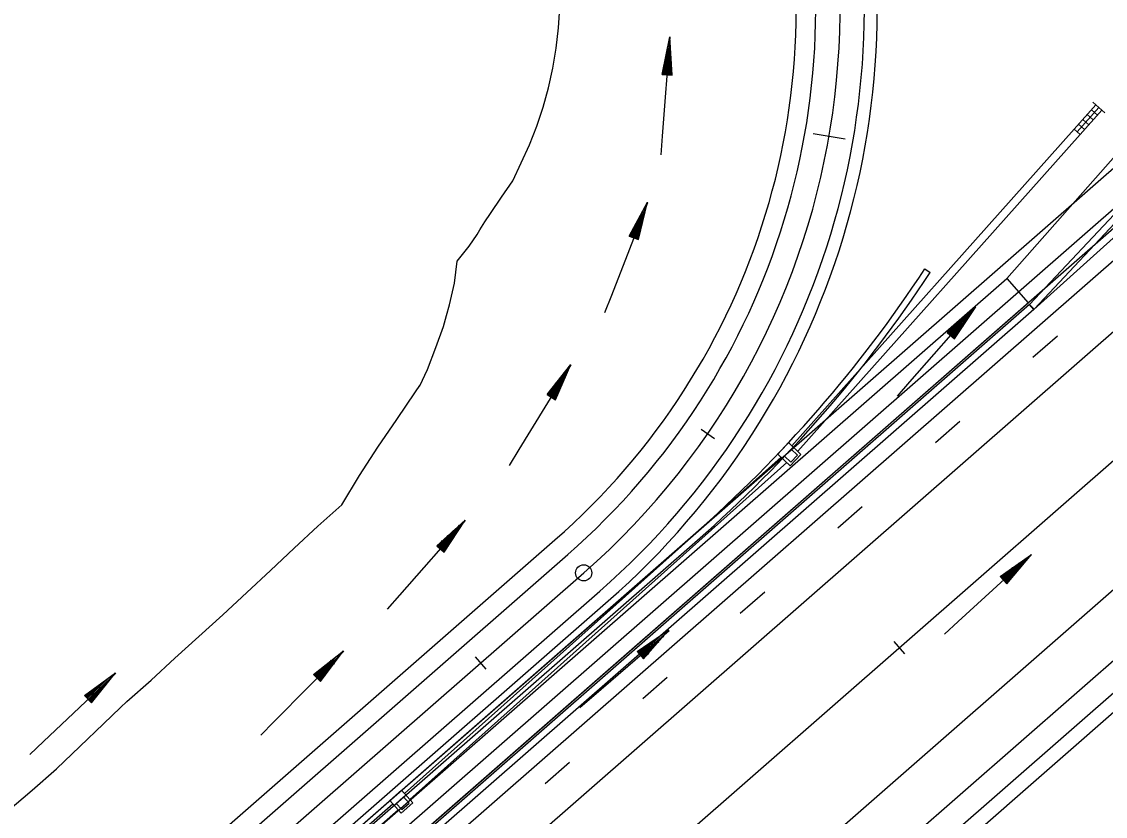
# Model space of a CAD drawing. Extents: x 1300404 to 1323571, y 234004 to 252077.
# Drawn here: x 1310716.2 to 1311050.7, y 241122.9 to 241368.3 of the extents above; entities that cross this region are included whole.
import ezdxf

# ---------------------------------------------------------------- set-up
doc = ezdxf.new("R2010")
doc.units = 0
for name, color, linetype in [('R_Barrier Wall', 7, 'Continuous'), ('R_Const Limits', 7, 'Continuous'), ('R_Draft', 7, 'Continuous'), ('R_Drainage Structures', 7, 'Continuous'), ('R_Drop Inlet', 7, 'Continuous'), ('R_Flow Arrows', 7, 'Continuous'), ('R_Horz Alg Major Ticks', 7, 'Continuous'), ('R_Horz Alg Minor Ticks', 7, 'Continuous'), ('R_Lane Edge', 7, 'Continuous'), ('R_Pipe Culvert', 7, 'Continuous'), ('R_Proposed', 7, 'Continuous'), ('R_Shoulder', 7, 'Continuous'), ('R_Temp Barrier Wall', 7, 'Continuous'), ('R_Temp Travel Lane', 7, 'Continuous'), ('R_Temp Travel Stripe', 7, 'Continuous')]:
    doc.layers.add(name, color=color, linetype=linetype)

msp = doc.modelspace()

# ---------------------------------------------------------------- linework, layer by layer
at = {"layer": 'R_Barrier Wall'}
for p, q in [((1310994.97, 241291.94), (1310996.64, 241290.84)), ((1309593.62, 240046.84), (1310923.44, 241209.65)), ((1309594.93, 240045.34), (1310924.76, 241208.15))]:
    msp.add_line(p, q, dxfattribs=at)
for radius, start in [(404.98, 311.266), (406.98, 311.2657)]:
    msp.add_arc((1310656.34, 241514.05), radius, start, 326.7387, dxfattribs=at)
at = {"layer": 'R_Const Limits'}
for points in [[(1311185.37, 241483.83), (1311167.13, 241464.86), (1311167.15, 241464.85), (1311162.87, 241459.25), (1311156.66, 241451.34), (1311153.67, 241440.35), (1311146.91, 241432.97), (1311139.94, 241425.8), (1311132.94, 241418.66), (1311125.71, 241411.74), (1311119.16, 241404.16), (1311112.06, 241397.12), (1311106.62, 241388.47), (1311100.11, 241380.86), (1311093.57, 241373.27), (1311086.77, 241365.95), (1311080.19, 241358.4), (1311073.62, 241350.85), (1311067.08, 241343.26), (1311060.89, 241335.34), (1311058.51, 241332.25), (1311020.24, 241288.97), (1311020.24, 241288.97)], [(1310839.09, 241255.85), (1310841.45, 241260.88), (1310844.01, 241267.6), (1310846.38, 241274.15), (1310847.32, 241277.52), (1310848.26, 241280.82), (1310849.77, 241287.46), (1310850.58, 241294.29), (1310854.32, 241298.96), (1310856.82, 241302.55), (1310857.62, 241303.94), (1310859.2, 241306.48), (1310860.89, 241308.98), (1310864.29, 241314.02), (1310867.83, 241319.09), (1310870.4, 241324.64), (1310872.93, 241330.25), (1310874.08, 241333.11), (1310875.16, 241336), (1310877.12, 241341.88), (1310878.8, 241347.86), (1310880.17, 241353.93), (1310881.19, 241360.09), (1310881.93, 241366.3), (1310882.28, 241372.55)], [(1310711.86, 241124.42), (1310719.4, 241130.99), (1310726.94, 241137.57), (1310734.18, 241144.47), (1310741.4, 241151.41), (1310746.7, 241156.47), (1310748.68, 241158.28), (1310756.12, 241164.96), (1310763.51, 241171.7), (1310770.91, 241178.42), (1310778.32, 241185.14), (1310785.64, 241191.97), (1310792.95, 241198.8), (1310800.26, 241205.63), (1310807.59, 241212.44), (1310815.05, 241219.1), (1310820.47, 241228.09), (1310826.12, 241236.82), (1310831.94, 241245.36), (1310837.76, 241253.9), (1310839.11, 241255.87)], [(1310839.09, 241255.85), (1310839.43, 241256.55)]]:
    msp.add_lwpolyline(points, dxfattribs=at)
at = {"layer": 'R_Draft'}
for p, q in [((1308396.96, 238971.92), (1312368.36, 242444.53)), ((1308407.83, 238959.5), (1312379.22, 242432.11)), ((1308447.32, 238914.33), (1312418.71, 242386.94)), ((1308458.18, 238901.91), (1312429.57, 242374.52)), ((1309184.47, 239689.08), (1312131.36, 242265.86)), ((1309037.78, 239548.19), (1312137.61, 242258.71)), ((1309193.69, 239678.54), (1312140.58, 242255.32)), ((1309413.86, 239721.62), (1312065.67, 242040.38)), ((1309410.89, 239725), (1311987.97, 241978.41)), ((1309410.89, 239725), (1311987.97, 241978.41))]:
    msp.add_line(p, q, dxfattribs=at)
at = {"layer": 'R_Drainage Structures'}
for p, q in [((1311041.08, 241335.09), (1311047.73, 241342.56)), ((1311042.01, 241334.26), (1311048.67, 241341.73)), ((1311042.95, 241333.43), (1311049.6, 241340.89)), ((1311048.27, 241339.4), (1311046.4, 241341.06)), ((1311046.8, 241343.39), (1311050.53, 241340.06)), ((1311045.61, 241336.41), (1311043.74, 241338.08)), ((1311046.94, 241337.91), (1311045.07, 241339.57)), ((1311042.95, 241333.43), (1311041.08, 241335.09)), ((1311044.28, 241334.92), (1311042.41, 241336.58))]:
    msp.add_line(p, q, dxfattribs=at)
at = {"layer": 'R_Drop Inlet'}
for p, q in [((1310952.9, 241238.26), (1310949.59, 241234.74)), ((1310956.74, 241234.65), (1310952.9, 241238.26)), ((1310953.42, 241231.13), (1310949.59, 241234.74)), ((1310953.73, 241236.22), (1310951.68, 241234.04)), ((1310951.68, 241234.04), (1310953.57, 241232.26)), ((1310953.42, 241231.13), (1310956.74, 241234.65)), ((1310953.57, 241232.26), (1310955.62, 241234.44)), ((1310955.62, 241234.44), (1310953.73, 241236.22)), ((1310833.45, 241130.96), (1310829.82, 241127.78)), ((1310836.92, 241127), (1310833.45, 241130.96)), ((1310833.29, 241123.82), (1310829.82, 241127.78)), ((1310834.08, 241128.85), (1310831.82, 241126.88)), ((1310831.82, 241126.88), (1310833.54, 241124.93)), ((1310833.29, 241123.82), (1310836.92, 241127)), ((1310833.54, 241124.93), (1310835.79, 241126.9)), ((1310835.79, 241126.9), (1310834.08, 241128.85))]:
    msp.add_line(p, q, dxfattribs=at)
at = {"layer": 'R_Flow Arrows'}
for p, q in [((1310913.93, 241351.95), (1310916.21, 241363.58)), ((1310916.96, 241351.76), (1310916.21, 241363.58)), ((1310913.93, 241351.95), (1310916.96, 241351.76)), ((1310903.75, 241302.06), (1310909.32, 241312.51)), ((1310906.59, 241300.98), (1310909.32, 241312.51)), ((1310903.75, 241302.06), (1310906.59, 241300.98)), ((1311001.84, 241272.31), (1311010.72, 241280.15)), ((1311004.13, 241270.31), (1311010.72, 241280.15)), ((1311001.84, 241272.31), (1311004.13, 241270.31)), ((1310878.38, 241253.08), (1310885.71, 241262.39)), ((1310880.99, 241251.52), (1310885.71, 241262.39)), ((1310878.38, 241253.08), (1310880.99, 241251.52)), ((1310844.29, 241206.42), (1310853.11, 241214.33)), ((1310846.59, 241204.44), (1310853.11, 241214.33)), ((1310844.29, 241206.42), (1310846.59, 241204.44)), ((1311018.19, 241196.93), (1311027.87, 241203.76)), ((1311020.24, 241194.69), (1311027.87, 241203.76)), ((1311018.19, 241196.93), (1311020.24, 241194.69)), ((1310906.16, 241173.78), (1310915.99, 241180.41)), ((1310908.17, 241171.5), (1310915.99, 241180.41)), ((1310806.28, 241166.62), (1310815.54, 241174)), ((1310808.46, 241164.5), (1310815.54, 241174)), ((1310906.16, 241173.78), (1310908.17, 241171.5)), ((1310735.59, 241160.14), (1310745.1, 241167.21)), ((1310737.71, 241157.95), (1310745.1, 241167.21)), ((1310806.28, 241166.62), (1310808.46, 241164.5)), ((1310735.59, 241160.14), (1310737.71, 241157.95))]:
    msp.add_line(p, q, dxfattribs=at)
for points in [[(1310913.61, 241327.18), (1310914.03, 241332.93), (1310916.36, 241363.57)], [(1310915.14, 241351.87), (1310915.54, 241358.08), (1310915.76, 241361.25)], [(1310915.75, 241351.83), (1310916.15, 241358.04), (1310916.37, 241361.21)], [(1310914.84, 241351.89), (1310915.24, 241358.1), (1310915.3, 241358.93)], [(1310916.05, 241351.82), (1310916.46, 241358.02), (1310916.51, 241358.85)], [(1310914.23, 241351.93), (1310914.38, 241354.28)], [(1310914.53, 241351.91), (1310914.84, 241356.6)], [(1310916.35, 241351.8), (1310916.66, 241356.49)], [(1310916.66, 241351.78), (1310916.81, 241354.12)], [(1310896.24, 241278.45), (1310898.31, 241283.83), (1310909.46, 241312.46)], [(1310904.6, 241301.74), (1310906.8, 241307.55), (1310907.09, 241308.33)], [(1310904.89, 241301.63), (1310907.08, 241307.45), (1310908.21, 241310.42)], [(1310905.46, 241301.41), (1310907.65, 241307.23), (1310908.78, 241310.2)], [(1310905.74, 241301.31), (1310907.93, 241307.12), (1310908.23, 241307.9)], [(1310904.03, 241301.95), (1310904.86, 241304.15)], [(1310904.32, 241301.84), (1310905.98, 241306.24)], [(1310906.02, 241301.2), (1310907.68, 241305.6)], [(1310906.31, 241301.09), (1310907.14, 241303.29)], [(1310986.53, 241252.65), (1310990.32, 241256.99), (1311010.6, 241280.07)], [(1311002.75, 241271.51), (1311006.85, 241276.19), (1311008.95, 241278.58)], [(1311003.21, 241271.11), (1311007.3, 241275.79), (1311009.41, 241278.18)], [(1311002.07, 241272.11), (1311003.61, 241273.88)], [(1311002.29, 241271.91), (1311005.39, 241275.45)], [(1311002.52, 241271.71), (1311006.62, 241276.39), (1311007.17, 241277.02)], [(1311003.44, 241270.91), (1311007.53, 241275.59), (1311008.08, 241276.21)], [(1311003.67, 241270.71), (1311006.76, 241274.25)], [(1311003.9, 241270.51), (1311005.44, 241272.28)], [(1310866.81, 241231.17), (1310869.8, 241236.1), (1310885.84, 241262.31)], [(1310879.42, 241252.46), (1310882.61, 241257.8), (1310884.25, 241260.52)], [(1310879.16, 241252.61), (1310882.35, 241257.95), (1310882.78, 241258.67)], [(1310879.95, 241252.15), (1310883.13, 241257.48), (1310884.77, 241260.21)], [(1310880.21, 241251.99), (1310883.4, 241257.33), (1310883.82, 241258.04)], [(1310878.64, 241252.93), (1310879.85, 241254.94)], [(1310878.9, 241252.77), (1310881.31, 241256.8)], [(1310880.47, 241251.83), (1310882.88, 241255.87)], [(1310880.73, 241251.68), (1310881.93, 241253.69)], [(1310829.12, 241186.84), (1310832.91, 241191.17), (1310853.22, 241214.23)], [(1310844.98, 241205.83), (1310849.04, 241210.54), (1310849.58, 241211.17)], [(1310845.21, 241205.63), (1310849.27, 241210.34), (1310851.35, 241212.74)], [(1310845.67, 241205.23), (1310849.73, 241209.94), (1310851.81, 241212.34)], [(1310845.9, 241205.03), (1310849.96, 241209.74), (1310850.5, 241210.37)], [(1310844.52, 241206.23), (1310846.05, 241208.01)], [(1310844.75, 241206.03), (1310847.82, 241209.59)], [(1310846.13, 241204.83), (1310849.2, 241208.39)], [(1310846.36, 241204.64), (1310847.89, 241206.42)], [(1311001, 241179.07), (1311005.23, 241182.98), (1311027.87, 241203.76)], [(1311018.8, 241196.26), (1311023.38, 241200.47), (1311024, 241201.03)], [(1311019.01, 241196.04), (1311023.59, 241200.24), (1311025.94, 241202.39)], [(1311019.42, 241195.59), (1311024, 241199.79), (1311026.35, 241201.94)], [(1311018.39, 241196.71), (1311020.12, 241198.3)], [(1311018.6, 241196.49), (1311022.06, 241199.66)], [(1311019.62, 241195.37), (1311024.21, 241199.57), (1311024.82, 241200.13)], [(1311019.83, 241195.14), (1311023.29, 241198.32)], [(1311020.04, 241194.92), (1311021.77, 241196.51)], [(1310888.46, 241156.45), (1310892.82, 241160.23), (1310916.08, 241180.3)], [(1310906.77, 241173.1), (1310911.43, 241177.21), (1310912.06, 241177.76)], [(1310906.97, 241172.87), (1310911.63, 241176.98), (1310914.03, 241179.08)], [(1310907.37, 241172.42), (1310912.04, 241176.52), (1310914.43, 241178.62)], [(1310907.57, 241172.19), (1310912.24, 241176.3), (1310912.86, 241176.84)], [(1310790.01, 241147.94), (1310794.05, 241152.05), (1310815.65, 241173.9)], [(1310906.37, 241173.56), (1310908.13, 241175.11)], [(1310906.57, 241173.33), (1310910.09, 241176.43)], [(1310907.77, 241171.96), (1310911.3, 241175.07)], [(1310806.93, 241165.98), (1310811.26, 241170.45), (1310811.84, 241171.05)], [(1310807.15, 241165.77), (1310811.48, 241170.24), (1310813.7, 241172.52)], [(1310807.59, 241165.35), (1310811.92, 241169.82), (1310814.13, 241172.09)], [(1310807.81, 241165.14), (1310812.13, 241169.6), (1310812.71, 241170.2)], [(1310907.97, 241171.73), (1310909.74, 241173.28)], [(1310718.71, 241142.01), (1310722.88, 241145.98), (1310745.2, 241167.1)], [(1310806.5, 241166.41), (1310808.13, 241168.1)], [(1310806.72, 241166.2), (1310809.99, 241169.57)], [(1310808.03, 241164.93), (1310811.3, 241168.3)], [(1310736.23, 241159.48), (1310740.7, 241163.8), (1310741.3, 241164.38)], [(1310736.44, 241159.26), (1310740.91, 241163.58), (1310743.2, 241165.79)], [(1310736.86, 241158.83), (1310741.33, 241163.15), (1310743.63, 241165.35)], [(1310737.07, 241158.61), (1310741.54, 241162.93), (1310742.14, 241163.5)], [(1310808.25, 241164.71), (1310809.88, 241166.4)], [(1310735.8, 241159.92), (1310737.49, 241161.55)], [(1310736.02, 241159.7), (1310739.4, 241162.97)], [(1310737.28, 241158.39), (1310740.66, 241161.65)], [(1310737.49, 241158.17), (1310739.18, 241159.8)]]:
    msp.add_lwpolyline(points, dxfattribs=at)
at = {"layer": 'R_Horz Alg Major Ticks'}
msp.add_lwpolyline([(1310960.47, 241333.74), (1310970.33, 241332.04)], dxfattribs=at)
msp.add_lwpolyline([(1310960.47, 241333.74), (1310970.33, 241332.04)], dxfattribs=at)
at = {"layer": 'R_Horz Alg Minor Ticks'}
for points in [[(1310925.88, 241242.42), (1310930, 241239.59)], [(1310925.88, 241242.42), (1310930, 241239.59)], [(1310985.44, 241176.85), (1310988.73, 241173.09)], [(1310985.44, 241176.85), (1310988.73, 241173.09)], [(1310856.17, 241172.08), (1310859.46, 241168.31)], [(1310856.17, 241172.08), (1310859.46, 241168.31)]]:
    msp.add_lwpolyline(points, dxfattribs=at)
at = {"layer": 'R_Lane Edge'}
for p, q in [((1311020.24, 241288.97), (1311026.82, 241281.45)), ((1311020.24, 241288.97), (1311026.82, 241281.45)), ((1309254.07, 239731.34), (1311026.82, 241281.45)), ((1309254.07, 239731.34), (1311026.82, 241281.45)), ((1310188.6, 240594.99), (1310884.73, 241203.69)), ((1309589.67, 240051.36), (1310894.61, 241192.4))]:
    msp.add_line(p, q, dxfattribs=at)
for radius in [239, 224]:
    msp.add_arc((1310737.29, 241372.32), radius, 311.1667, 14.9424, dxfattribs=at)
at = {"layer": 'R_Pipe Culvert'}
for p, q in [((1310953.91, 241237.31), (1311041.08, 241335.09)), ((1310955.73, 241235.6), (1311042.95, 241333.43)), ((1310834.36, 241129.92), (1310950.59, 241233.8)), ((1310836.01, 241128.04), (1310952.42, 241232.08)), ((1310643.68, 240963.19), (1310830.73, 241126.74)), ((1310645.33, 240961.31), (1310832.37, 241124.86))]:
    msp.add_line(p, q, dxfattribs=at)
at = {"layer": 'R_Proposed'}
for p, q in [((1308427.57, 238936.91), (1312793.8, 242754.77)), ((1308427.57, 238936.91), (1312793.8, 242754.77)), ((1309180.37, 239595.16), (1312398.96, 242409.52)), ((1309180.37, 239595.16), (1312398.96, 242409.52)), ((1309584.71, 240056.98), (1310889.67, 241198.05)), ((1309584.71, 240056.98), (1310889.67, 241198.05))]:
    msp.add_line(p, q, dxfattribs=at)
msp.add_circle((1310889.67, 241198.05), 2.5, dxfattribs=at)
msp.add_circle((1310889.67, 241198.05), 2.5, dxfattribs=at)
msp.add_circle((1310889.67, 241198.05), 2.5, dxfattribs=at)
msp.add_circle((1310889.67, 241198.05), 2.5, dxfattribs=at)
msp.add_arc((1310737.29, 241372.32), 231.5, 311.1667, 114.4738, dxfattribs=at)
msp.add_arc((1310737.29, 241372.32), 231.5, 311.1667, 114.4738, dxfattribs=at)
at = {"layer": 'R_Shoulder'}
for p, q in [((1309482.39, 239944.26), (1311020.24, 241288.97)), ((1309482.39, 239944.26), (1311020.24, 241288.97)), ((1310239.17, 240647.18), (1310880.78, 241208.21)), ((1309592.3, 240048.35), (1310897.24, 241189.39))]:
    msp.add_line(p, q, dxfattribs=at)
for radius in [243, 218]:
    msp.add_arc((1310737.29, 241372.32), radius, 311.1667, 14.9424, dxfattribs=at)
at = {"layer": 'R_Temp Barrier Wall'}
for p, q in [((1311027.31, 241280.88), (1311159.24, 241421.75)), ((1311028.76, 241279.52), (1311160.7, 241420.39)), ((1311028.76, 241279.52), (1311027.31, 241280.88)), ((1311028.63, 241279.38), (1311027.31, 241280.88))]:
    msp.add_line(p, q, dxfattribs=at)
for points in [[(1311027.31, 241280.88), (1310559.74, 240872.07), (1309471.94, 239921.22), (1308468.86, 239041.61)], [(1311028.63, 241279.38), (1310561.08, 240870.59), (1309473.28, 239919.73), (1308470.17, 239040.11)]]:
    msp.add_lwpolyline(points, dxfattribs=at)
at = {"layer": 'R_Temp Travel Lane'}
msp.add_line((1311110.31, 241353.07), (1311028.63, 241279.38), dxfattribs=at)
at = {"layer": 'R_Temp Travel Stripe'}
for p, q in [((1311035.87, 241271.1), (1311028.34, 241264.52)), ((1311005.75, 241244.77), (1310998.23, 241238.19)), ((1310975.64, 241218.44), (1310968.11, 241211.86)), ((1310945.53, 241192.11), (1310938, 241185.53)), ((1310915.42, 241165.78), (1310907.89, 241159.2)), ((1310885.3, 241139.45), (1310877.77, 241132.87))]:
    msp.add_line(p, q, dxfattribs=at)

doc.saveas('drawing.dxf')
